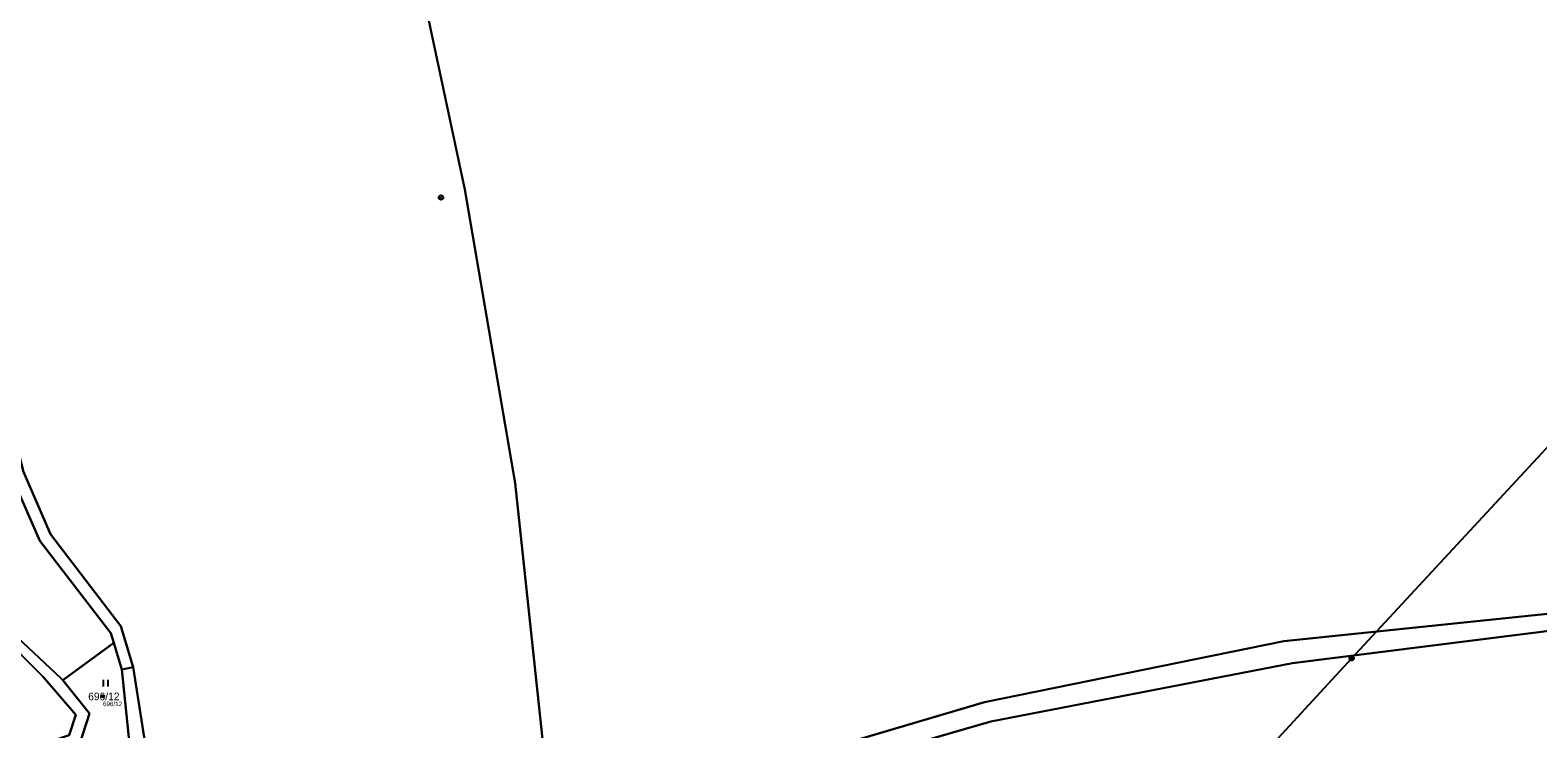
# Model space of a CAD drawing. Extents: x -653098 to -649479, y -997642 to -992666.
# Drawn here: x -652806.4 to -652471.2, y -994550.1 to -994394.9 of the extents above; entities that cross this region are included whole.
import ezdxf

# ---------------------------------------------------------------- set-up
doc = ezdxf.new("R2010")
doc.units = 0
for name, color, linetype in [('Definiční body', 7, 'Continuous'), ('Hranice parcel', 7, 'Continuous'), ('Parcelní čísla', 7, 'Continuous'), ('Polygon ku', 7, 'Continuous'), ('Polygon parcely', 7, 'Continuous'), ('Poz předměty', 7, 'Continuous'), ('Značky bodu BP', 7, 'Continuous'), ('Značky kultur', 7, 'Continuous')]:
    doc.layers.add(name, color=color, linetype=linetype)

msp = doc.modelspace()

# ---------------------------------------------------------------- linework, layer by layer
at = {"layer": 'Definiční body'}
msp.add_circle((-652790.15, -994542.92), 0.25, dxfattribs=at)
at = {"layer": 'Hranice parcel'}
for p, q in [((-652709.71, -994430.32), (-652719.48, -994384.43)), ((-652787.76, -994531.02), (-652799.12, -994539.34)), ((-652785.96, -994536.91), (-652787.76, -994531.02)), ((-652783.44, -994536.41), (-652785.96, -994536.91)), ((-652799.47, -994538.91), (-652799.12, -994539.34)), ((-652785.96, -994536.91), (-652784.22, -994554.21))]:
    msp.add_line(p, q, dxfattribs=at)
for points in [[(-652910.51, -994224.34), (-652901.48, -994252.08), (-652888.92, -994282.45), (-652863.9, -994342.66), (-652846.21, -994390.77), (-652830.56, -994436.72), (-652817.95, -994458.12), (-652812.5, -994475.09), (-652807.86, -994493.02), (-652801.86, -994506.9), (-652786.22, -994527.34), (-652783.44, -994536.41)], [(-652787.76, -994531.02), (-652788.41, -994528.89), (-652804.17, -994508.36), (-652810.33, -994494.25), (-652815.21, -994475.76), (-652820.25, -994459.22), (-652833.01, -994437.35), (-652848.05, -994391.45), (-652866.12, -994343.77), (-652891.02, -994283.35), (-652904.02, -994253.04), (-652912.7, -994225.27)], [(-652852.06, -994429.06), (-652831.11, -994460.58), (-652822.37, -994468.08), (-652818.6, -994479.96), (-652824.81, -994507.6), (-652816.71, -994513.27), (-652810.46, -994528.67), (-652799.47, -994538.91)], [(-652691.02, -994565.49), (-652698.5, -994495.55), (-652709.71, -994430.32)], [(-652175.68, -994501.28), (-652194.9, -994497.48), (-652243.47, -994488.69), (-652270.5, -994486.97), (-652374, -994506.65), (-652417.83, -994517.19), (-652456.09, -994523.25), (-652527.62, -994530.62), (-652594.15, -994544.22), (-652685.38, -994571.17), (-652690.18, -994572.58)], [(-652195.12, -994502.64), (-652241.44, -994492.83), (-652268.92, -994490.21), (-652373.27, -994511.35), (-652417.57, -994521.56), (-652455.05, -994526.61), (-652525.73, -994535.52), (-652592.78, -994548.45), (-652683.38, -994574.73), (-652688.22, -994576.14)], [(-652810.87, -994735.54), (-652800.13, -994707.66), (-652797.5, -994696.41), (-652797.78, -994688.89), (-652796.26, -994679.68), (-652789.77, -994672.05), (-652779.51, -994664.84), (-652778.02, -994652.58), (-652784.06, -994626.04), (-652793.13, -994622.44), (-652795.86, -994608.88), (-652793.7, -994590.71), (-652801.89, -994573.1), (-652805.7, -994557.53), (-652804.2, -994553.71), (-652797.67, -994551.52), (-652796.17, -994547.02), (-652803.5, -994538.56), (-652812.78, -994529.13)], [(-652767.49, -994582.03), (-652780.78, -994553.38), (-652783.44, -994536.41)], [(-652799.12, -994539.34), (-652793.15, -994546.72), (-652795.53, -994554.02), (-652802.87, -994556.6), (-652800.32, -994571.25), (-652791.37, -994590.79), (-652792.27, -994599.03)]]:
    msp.add_lwpolyline(points, dxfattribs=at)
at = {"layer": 'Polygon ku'}
msp.add_lwpolyline([(-652812.78, -994529.13), (-652803.5, -994538.56), (-652796.17, -994547.02), (-652797.67, -994551.52), (-652804.2, -994553.71), (-652805.7, -994557.53), (-652801.89, -994573.1), (-652793.7, -994590.71), (-652795.86, -994608.88), (-652793.13, -994622.44), (-652784.06, -994626.04), (-652778.02, -994652.58), (-652779.51, -994664.84), (-652789.77, -994672.05), (-652796.26, -994679.68), (-652797.78, -994688.89), (-652797.5, -994696.41), (-652800.13, -994707.66), (-652810.87, -994735.54)], dxfattribs=at)
at = {"layer": 'Polygon parcely'}
for points in [[(-652454.64, -994342.99), (-652502.97, -994349.68), (-652559.28, -994357.56), (-652587.32, -994362.37), (-652617.64, -994368.04), (-652666.11, -994376.6), (-652687.83, -994380.65), (-652719.48, -994384.43), (-652709.71, -994430.32), (-652698.5, -994495.55), (-652691.02, -994565.49), (-652691.79, -994569.67), (-652690.18, -994572.58), (-652685.38, -994571.17), (-652594.15, -994544.22), (-652527.62, -994530.62), (-652456.09, -994523.25)], [(-652846.21, -994390.77), (-652830.56, -994436.72), (-652817.95, -994458.12), (-652812.5, -994475.09), (-652807.86, -994493.02), (-652801.86, -994506.9), (-652786.22, -994527.34), (-652783.44, -994536.41), (-652780.78, -994553.38), (-652767.49, -994582.03), (-652764.24, -994589.15), (-652750.86, -994585.78), (-652721.3, -994578.2), (-652691.02, -994565.49), (-652698.5, -994495.55), (-652709.71, -994430.32), (-652719.48, -994384.43)], [(-652872.8, -994389.06), (-652859.22, -994402.42), (-652852.02, -994428.77), (-652852.06, -994429.06), (-652831.11, -994460.58), (-652822.37, -994468.08), (-652818.6, -994479.96), (-652824.81, -994507.6), (-652816.71, -994513.27), (-652810.46, -994528.67), (-652799.47, -994538.91), (-652799.12, -994539.34), (-652787.76, -994531.02), (-652788.41, -994528.89), (-652804.17, -994508.36), (-652810.33, -994494.25), (-652815.21, -994475.76), (-652820.25, -994459.22), (-652833.01, -994437.35), (-652848.05, -994391.45)], [(-652848.05, -994391.45), (-652833.01, -994437.35), (-652820.25, -994459.22), (-652815.21, -994475.76), (-652810.33, -994494.25), (-652804.17, -994508.36), (-652788.41, -994528.89), (-652787.76, -994531.02), (-652785.96, -994536.91), (-652783.44, -994536.41), (-652786.22, -994527.34), (-652801.86, -994506.9), (-652807.86, -994493.02), (-652812.5, -994475.09), (-652817.95, -994458.12), (-652830.56, -994436.72), (-652846.21, -994390.77)], [(-652812.78, -994529.13), (-652803.5, -994538.56), (-652796.17, -994547.02), (-652797.67, -994551.52), (-652804.2, -994553.71), (-652805.7, -994557.53), (-652801.89, -994573.1), (-652793.7, -994590.71), (-652795.86, -994608.88), (-652793.13, -994622.44), (-652784.06, -994626.04), (-652778.02, -994652.58), (-652779.51, -994664.84), (-652789.77, -994672.05), (-652796.26, -994679.68), (-652797.78, -994688.89), (-652797.5, -994696.41), (-652800.13, -994707.66), (-652810.87, -994735.54)], [(-652795.53, -994554.02), (-652793.15, -994546.72), (-652799.12, -994539.34), (-652799.47, -994538.91), (-652810.46, -994528.67)], [(-652780.78, -994553.38), (-652783.44, -994536.41), (-652785.96, -994536.91), (-652784.22, -994554.21)]]:
    msp.add_lwpolyline(points, dxfattribs=at)
for points in [[(-652417.83, -994517.19), (-652456.09, -994523.25), (-652527.62, -994530.62), (-652594.15, -994544.22), (-652685.38, -994571.17), (-652690.18, -994572.58), (-652688.22, -994576.14), (-652683.38, -994574.73), (-652592.78, -994548.45), (-652525.73, -994535.52), (-652455.05, -994526.61), (-652417.57, -994521.56), (-652373.27, -994511.35), (-652268.92, -994490.21), (-652241.44, -994492.83), (-652195.12, -994502.64), (-652187.63, -994504.22), (-652177.72, -994506.32), (-652175.68, -994501.28), (-652194.9, -994497.48), (-652243.47, -994488.69), (-652270.5, -994486.97), (-652374, -994506.65)], [(-652554.26, -994620.63), (-652397.88, -994601.18), (-652269.05, -994581.78), (-652229.21, -994580.26), (-652227.41, -994580.28), (-652220.16, -994560.21), (-652195.12, -994502.64), (-652241.44, -994492.83), (-652268.92, -994490.21), (-652373.27, -994511.35), (-652417.57, -994521.56), (-652455.05, -994526.61), (-652525.73, -994535.52), (-652592.78, -994548.45), (-652683.38, -994574.73), (-652688.22, -994576.14), (-652652.35, -994641.26), (-652648.09, -994646.67), (-652643.95, -994645.12), (-652595.99, -994631.33)], [(-652793.15, -994546.72), (-652795.53, -994554.02), (-652802.87, -994556.6), (-652800.32, -994571.25), (-652791.37, -994590.79), (-652792.27, -994599.03), (-652789.54, -994591.39), (-652791.79, -994585.44), (-652801.77, -994560.41), (-652789.6, -994556.01), (-652784.22, -994554.21), (-652785.96, -994536.91), (-652787.76, -994531.02), (-652799.12, -994539.34)]]:
    msp.add_lwpolyline(points, close=True, dxfattribs=at)
at = {"layer": 'Poz předměty'}
for p, q in [((-652512.56, -994534.46), (-652463.69, -994481.76)), ((-652553.83, -994579.21), (-652512.56, -994534.46))]:
    msp.add_line(p, q, dxfattribs=at)
for radius in [0.5, 0.4, 0.3, 0.2, 0.1]:
    msp.add_circle((-652512.56, -994534.46), radius, dxfattribs=at)
at = {"layer": 'Značky bodu BP'}
for radius in [0.5, 0.0303]:
    msp.add_circle((-652715.03, -994432.1), radius, dxfattribs=at)
at = {"layer": 'Značky kultur'}
for p, q in [((-652790.02, -994540.72), (-652790.02, -994539.22)), ((-652789.02, -994540.72), (-652789.02, -994539.22))]:
    msp.add_line(p, q, dxfattribs=at)

# ---------------------------------------------------------------- texts
at = {"layer": 'Definiční body'}
msp.add_text('696/12', height=1, dxfattribs=at).set_placement((-652790.15, -994545.08))
at = {"layer": 'Parcelní čísla'}
msp.add_text('696/12', height=1.7, dxfattribs=at).set_placement((-652793.45, -994543.77))

doc.saveas('drawing.dxf')
